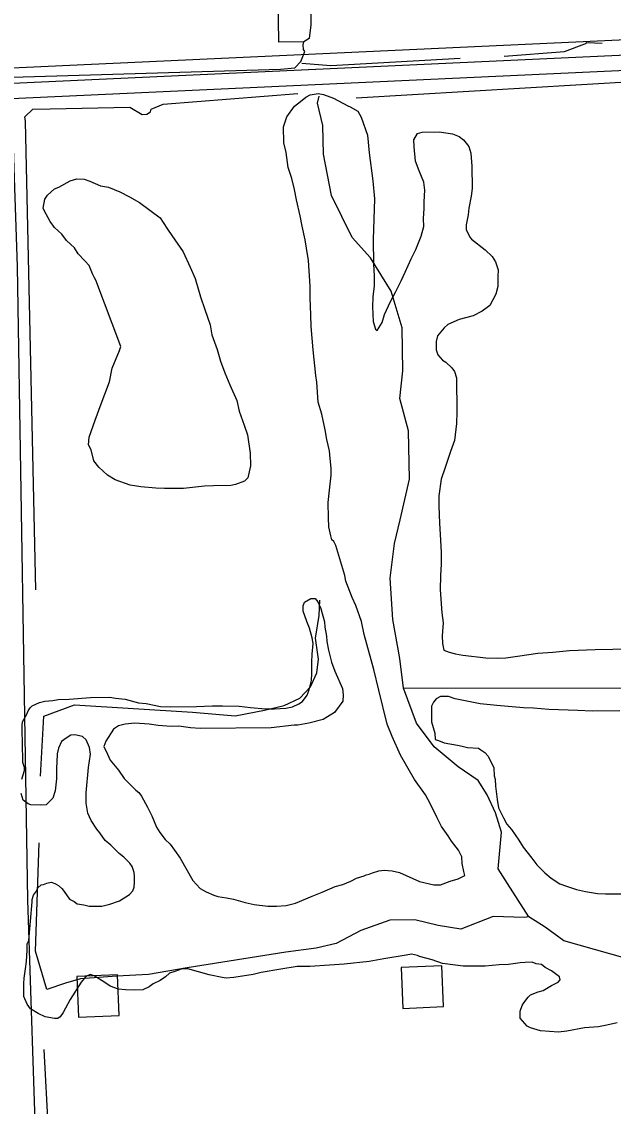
# Model space of a CAD drawing. Extents: x 3313442 to 3351311, y 721974 to 747360.
# Drawn here: x 3332378 to 3332959, y 742661 to 743725 of the extents above; entities that cross this region are included whole.
import ezdxf

# ---------------------------------------------------------------- set-up
doc = ezdxf.new("R2010")
doc.units = 0
for name, color, linetype in [('V-BLDG-OTLN', 7, 'Continuous'), ('V-ROAD-CNTR', 7, 'Continuous'), ('V-SITE-VEGE', 7, 'Continuous'), ('V-TOPO-SHOR', 7, 'Continuous')]:
    doc.layers.add(name, color=color, linetype=linetype)

msp = doc.modelspace()

# ---------------------------------------------------------------- linework, layer by layer
at = {"layer": 'V-BLDG-OTLN'}
for points in [[(3332752.5, 742757.4), (3332792.5, 742759.1), (3332790.9, 742799), (3332750.9, 742797.4)], [(3332434.2, 742748.7), (3332474.2, 742750.4), (3332472.5, 742790.4), (3332432.6, 742788.7)]]:
    msp.add_lwpolyline(points, close=True, dxfattribs=at)
at = {"layer": 'V-ROAD-CNTR'}
for points in [[(3333462, 743729.9), (3332269.1, 743675.1), (3330955, 743614.1)], [(3333666.8, 743724.3), (3332269.8, 743660.1), (3330955.7, 743599.1)], [(3333667.5, 743709.3), (3332368.5, 743649.6)], [(3332368.5, 743649.6), (3332373.8, 743485), (3332384.2, 742863.7), (3332392.9, 742597.1)]]:
    msp.add_lwpolyline(points, dxfattribs=at)
at = {"layer": 'V-SITE-VEGE'}
for points in [[(3332680, 743229.7), (3332679.5, 743238.6), (3332679.3, 743253.6), (3332680.6, 743265.8), (3332682.4, 743280.3), (3332682.3, 743287.3), (3332681.3, 743296.7), (3332680.8, 743304.2), (3332677.9, 743315.4), (3332676.4, 743324.8), (3332673, 743340.2), (3332669.6, 743351.9), (3332668.1, 743371.5), (3332667.1, 743378.1), (3332664.5, 743403.4), (3332662.5, 743426.3), (3332662.4, 743437.6), (3332661.8, 743454.4), (3332661.7, 743465.7), (3332660.1, 743491), (3332658.1, 743503.1), (3332656.6, 743511.1), (3332653.7, 743524.6), (3332651.8, 743534.9), (3332648.4, 743550.4), (3332646.4, 743560.7), (3332643.5, 743571.4), (3332640.1, 743582.2), (3332638.2, 743596.7), (3332635.7, 743606.5), (3332635.6, 743621.9), (3332638.8, 743631.8), (3332646.2, 743642.2), (3332652.3, 743646.9), (3332657.4, 743651.2), (3332661.6, 743653.5), (3332669.6, 743654.6), (3332674.7, 743653.7), (3332684.6, 743650), (3332698.7, 743642.6), (3332701, 743641.7), (3332708.6, 743637.5), (3332711.9, 743631.5), (3332718.1, 743613.7), (3332719.7, 743596.4), (3332723.2, 743569.2), (3332724.7, 743551.4), (3332723.6, 743511.6), (3332723.8, 743487.7), (3332724.4, 743475.5), (3332724.5, 743466.2), (3332723.2, 743455.4), (3332722.8, 743445.5), (3332723.4, 743431), (3332725.8, 743423.5), (3332727.6, 743422.2), (3332732.3, 743430.2), (3332734.5, 743438.1), (3332740.5, 743450.8), (3332745.6, 743459.8), (3332751.1, 743471.1), (3332754.8, 743479.5), (3332760.8, 743492.7), (3332765.4, 743501.6), (3332770.5, 743514.8), (3332773.2, 743524.2), (3332773.1, 743532.2), (3332773.5, 743542), (3332773.5, 743548.6), (3332774.3, 743559.8), (3332773.3, 743567.8), (3332768.6, 743579), (3332765.2, 743588.3), (3332763.7, 743602.4), (3332763.6, 743609.4), (3332766.9, 743615.5), (3332771.5, 743616.9), (3332788.4, 743617.1), (3332801.5, 743615.3), (3332808.1, 743612.6), (3332812.3, 743609.3), (3332817.6, 743602.8), (3332819.5, 743596.3), (3332820.5, 743583.6), (3332820.7, 743561.6), (3332819.8, 743554.1), (3332817.6, 743542.4), (3332816.7, 743535.8), (3332814.9, 743525.9), (3332814.9, 743521.2), (3332818.3, 743513.8), (3332820.2, 743511.9), (3332833.4, 743501.3), (3332840.4, 743494.7), (3332843.8, 743489.6), (3332846.2, 743481.7), (3332845.8, 743475.1), (3332845.8, 743465.3), (3332844, 743457.8), (3332838, 743446.9), (3332830.6, 743441.3)], [(3332830.6, 743441.3), (3332821.7, 743436.5), (3332808.1, 743433.1), (3332796.9, 743428.3), (3332793.2, 743425), (3332786.7, 743417), (3332785.4, 743411.4), (3332785.4, 743403.4), (3332786.9, 743398.3), (3332791.6, 743393.2), (3332794.9, 743391.3), (3332800.6, 743385.7), (3332803.4, 743382), (3332805.3, 743375.9), (3332805.6, 743342.2), (3332805.2, 743330.9), (3332803.5, 743314.5), (3332799.3, 743303.7), (3332794.3, 743287.8), (3332790.2, 743276.5), (3332788, 743260.1)], [(3332788, 743260.1), (3332788.1, 743249.8), (3332788.7, 743233.4), (3332789.2, 743222.1), (3332790.3, 743204.8), (3332790.4, 743193.1), (3332789.5, 743181.8), (3332789.2, 743167.8), (3332790.8, 743145.3), (3332792.3, 743135.5), (3332791.4, 743122.8), (3332791.5, 743115.3), (3332792.9, 743108.8), (3332798.1, 743106.9), (3332804.2, 743105.1), (3332811.7, 743103.8), (3332834.2, 743101.1), (3332845.5, 743100.8), (3332853.9, 743101.3), (3332865.1, 743102.8), (3332885.3, 743105.8), (3332899.8, 743106.8), (3332916.2, 743108.4), (3332941.5, 743109.5), (3332958.8, 743109.6), (3332983.2, 743110.3)], [(3332678.1, 743117.2), (3332679.6, 743108.8), (3332682.5, 743097.1), (3332685.8, 743088.2), (3332693.5, 743071), (3332694, 743064.9), (3332693.6, 743058.8), (3332685.7, 743047.5), (3332678.7, 743043.2), (3332674.5, 743040.8), (3332660.5, 743037), (3332649.7, 743035), (3332646, 743035), (3332623.5, 743032.4), (3332553.7, 743031.9), (3332544.3, 743032.7), (3332532.6, 743034.1), (3332525.1, 743034), (3332512.4, 743034.8), (3332503.5, 743036.2), (3332489.4, 743037), (3332480.1, 743036), (3332473.5, 743034.5), (3332468.4, 743031.2), (3332461, 743019.4), (3332459.2, 743014.3), (3332462.5, 743006.8), (3332465.4, 743000.7), (3332473.4, 742990.9), (3332479.1, 742983), (3332490.4, 742971.4), (3332493.3, 742969.1), (3332496.1, 742965.4), (3332501.8, 742954.6), (3332506.1, 742946.2), (3332510.9, 742935), (3332514.2, 742929.9), (3332519.4, 742922.9), (3332524.1, 742918.3), (3332528.4, 742912.7), (3332534.1, 742904.7), (3332546.4, 742882.8), (3332553.5, 742874.9), (3332559.7, 742871.7), (3332567.2, 742868.5), (3332570.9, 742867.1), (3332579.4, 742865.8), (3332586.4, 742864.4), (3332597.7, 742861.2), (3332606.6, 742859.4), (3332620.2, 742857.7), (3332628.6, 742857.7), (3332638, 742858.3), (3332647.4, 742860.7), (3332663.7, 742867.4), (3332673.5, 742871.2), (3332686.1, 742876.9), (3332693.6, 742878.9), (3332701.5, 742882.2), (3332707.1, 742885.1), (3332714.6, 742887.5), (3332716.5, 742888.4), (3332719.7, 742888.9), (3332723, 742890.3), (3332729.1, 742892.3), (3332734.2, 742892.8), (3332742.2, 742892.4), (3332749.3, 742890.5), (3332769, 742881.8), (3332783.1, 742878.6), (3332789.6, 742878.7), (3332799, 742882), (3332806.9, 742884.5), (3332813.5, 742887.8), (3332812.5, 742891.5), (3332811, 742899.5), (3332810.5, 742906), (3332807.2, 742912.6), (3332800.5, 742921.4), (3332797.2, 742926.5), (3332790.6, 742935.9), (3332786.3, 742944.3), (3332779.6, 742958.3), (3332774.9, 742966.7), (3332764, 742982), (3332750.2, 743005.8), (3332742.1, 743024), (3332737.3, 743036.2), (3332729.1, 743069.4), (3332724.2, 743089.9), (3332714.6, 743124.1), (3332712.1, 743136.7), (3332706.4, 743152.6), (3332703, 743160.5), (3332696.8, 743176.4), (3332695.8, 743182), (3332686.7, 743211.5), (3332684.8, 743215.2), (3332682.9, 743217.1), (3332681.9, 743220.8), (3332680, 743229.7)], [(3332378.4, 742982.2), (3332381.1, 742990.7), (3332381.1, 742993.5), (3332379.6, 742998.6), (3332379.6, 743004.2), (3332379.1, 743012.7), (3332378.9, 743034.7), (3332379.3, 743038.4), (3332383.5, 743046), (3332384.9, 743049.3), (3332386.7, 743052.1), (3332388.6, 743054), (3332396, 743057.3), (3332401.2, 743058.8), (3332409.1, 743059.3), (3332414.3, 743060.3), (3332425.1, 743060.8), (3332446.1, 743062.4), (3332464.9, 743062.6), (3332470.5, 743061.7), (3332479.9, 743060.8), (3332493, 743057.2), (3332500.5, 743056.3), (3332514.6, 743053.6), (3332524.5, 743053.2), (3332550.2, 743053.4), (3332565.7, 743054), (3332575.5, 743054.1), (3332591.9, 743053.7), (3332603.2, 743052.4), (3332617.7, 743051.1), (3332626.6, 743051.2), (3332637.9, 743051.8), (3332644.4, 743053.2), (3332650.5, 743056.1), (3332654.2, 743058.5), (3332658.8, 743064.6), (3332660.7, 743069.8), (3332662.9, 743079.1), (3332663.3, 743085.7), (3332663.3, 743096.9), (3332663.7, 743104.9), (3332664.5, 743115.2), (3332663.5, 743120.8), (3332661.1, 743130.2), (3332658.3, 743136.7), (3332654.9, 743147), (3332654.8, 743152.2), (3332656.2, 743155.9), (3332662.3, 743159.3), (3332666.5, 743159.3), (3332669.3, 743156), (3332672.2, 743149.5), (3332673.6, 743144.8), (3332674.6, 743140.1), (3332675.6, 743136.4), (3332676.1, 743131.3), (3332677.6, 743122.4), (3332678.1, 743117.2)], [(3332965.8, 743049.2), (3332938.7, 743049), (3332924.6, 743049.4), (3332896, 743050.6), (3332881, 743051.8), (3332871.2, 743052.2), (3332844.9, 743054.4), (3332828.5, 743056.1), (3332818.7, 743057.9), (3332804.1, 743061.1), (3332797.5, 743063.4), (3332789.6, 743063.3), (3332785.4, 743060.9), (3332782.6, 743057.6), (3332780.7, 743053.8), (3332780.9, 743038.4), (3332784.2, 743027.2), (3332784.3, 743021.1), (3332787.6, 743020.2), (3332793.2, 743017.9), (3332806.3, 743015.6), (3332811, 743014.7), (3332816.2, 743013.4), (3332827, 743012.5), (3332829.3, 743011.1), (3332833.1, 743008.4), (3332836.4, 743004.6), (3332842.1, 742993.4), (3332842.2, 742985.5), (3332843.2, 742982.2), (3332843.7, 742975.2), (3332845.2, 742962.1), (3332846.7, 742954.1), (3332851.4, 742944.3), (3332854.8, 742938.2), (3332859.5, 742932.7), (3332866.6, 742922.4), (3332870.9, 742915.4), (3332879.4, 742904.7), (3332884.1, 742898.2), (3332892.2, 742890.3), (3332898.3, 742885.2), (3332906.8, 742879.6), (3332913.3, 742877.3), (3332923.2, 742874.1), (3332932.1, 742871.9), (3332943.9, 742870.1), (3332951.8, 742869.7), (3332971, 742869.8)], [(3332465.1, 742859.7), (3332474.4, 742863), (3332484.2, 742869.2), (3332487.5, 742872.5), (3332488.9, 742876.3), (3332489.3, 742881), (3332489.2, 742887.1), (3332488.7, 742890.8), (3332486.8, 742896.4), (3332484.5, 742899.7), (3332478.8, 742905.7), (3332474.1, 742909.4), (3332466, 742917.3), (3332460.4, 742922), (3332455.2, 742929.4), (3332452.3, 742933.1), (3332446.6, 742941.5), (3332443.3, 742949), (3332441.8, 742958.8), (3332441.7, 742968.7), (3332443.9, 742993.5), (3332446.1, 743006.7), (3332445.1, 743013.2), (3332441.8, 743020.7), (3332438, 743023.9), (3332430.5, 743025.7), (3332426.8, 743025.2), (3332422.1, 743022.4), (3332417.4, 743019.1), (3332414.7, 743012.5), (3332413.3, 743006.9), (3332412.9, 742998.9), (3332412.5, 742993.3), (3332412.6, 742982.5), (3332411.3, 742970.8), (3332409, 742963.7), (3332402.5, 742957.1), (3332396.9, 742956.6), (3332387.5, 742957), (3332384.7, 742957.9), (3332379.9, 742961.6), (3332378, 742968.2)], [(3332887.8, 742735.2), (3332877.9, 742738.4), (3332874.6, 742739.8), (3332868, 742747.7), (3332867.9, 742754.7), (3332869.8, 742760.3), (3332871.6, 742762.7), (3332875.8, 742768.3), (3332878.1, 742770.7), (3332885.6, 742773.6), (3332890.3, 742775), (3332898.7, 742779.8), (3332905.2, 742783.1), (3332907.1, 742785.5), (3332906.6, 742788.3), (3332898.6, 742794.3), (3332892.4, 742797.5), (3332888.7, 742800.3), (3332883.5, 742801.2), (3332879.7, 742802.6), (3332872.7, 742802.5), (3332868, 742802), (3332856.3, 742800.5), (3332847.4, 742800), (3332833.4, 742798.9), (3332811.8, 742798.8), (3332804.3, 742799.6), (3332791.7, 742801.4), (3332781.3, 742805.1), (3332769.1, 742808.2), (3332767.2, 742809.2), (3332761.1, 742810.5), (3332756, 742809.5), (3332734, 742806.1), (3332719.5, 742803.2), (3332695.2, 742800.6), (3332680.6, 742799.6), (3332661.4, 742798.5), (3332648.8, 742798.4), (3332632.9, 742795.9), (3332613.7, 742792.5), (3332605.7, 742790.5), (3332586.6, 742787.6), (3332579.1, 742787), (3332575.3, 742787.5), (3332562.6, 742790.2), (3332541.5, 742796.1), (3332535.9, 742796.1), (3332528.9, 742793.7), (3332523.7, 742791.8), (3332519.6, 742788.4), (3332514.4, 742784.6), (3332507.4, 742781.3), (3332503.7, 742778.5), (3332497.2, 742775.6), (3332489.2, 742775.1), (3332480.3, 742775.5), (3332473.3, 742776.3), (3332465.3, 742779.1), (3332460.1, 742782.8), (3332449.7, 742789.3), (3332445.5, 742790.7), (3332441.3, 742788.7), (3332436.7, 742783.1), (3332426, 742766.1), (3332419.1, 742753.4), (3332416.3, 742749.2), (3332414, 742747.3), (3332410.7, 742747.3), (3332401.3, 742749.1), (3332394.7, 742752.3), (3332387.2, 742756.9), (3332383.9, 742761.6), (3332380.6, 742769), (3332380.5, 742781.7), (3332380.9, 742786.9), (3332382.2, 742796.2), (3332383.1, 742803.3), (3332383.9, 742814.5), (3332383.9, 742820.6), (3332385.3, 742823.9), (3332388.7, 742861.9), (3332388.7, 742864.2), (3332390.1, 742868.5), (3332392.8, 742872.2), (3332394.2, 742875.5), (3332397.5, 742878.4), (3332399.8, 742878.8), (3332403.1, 742880.3), (3332407.3, 742881.2), (3332411.1, 742879.9), (3332414.4, 742878), (3332417.7, 742874.8), (3332420, 742872), (3332425.2, 742864.5), (3332429.9, 742862.2), (3332432.8, 742859.9), (3332439.3, 742859), (3332444.5, 742857.6), (3332457.2, 742857.7), (3332465.1, 742859.7)], [(3332963.2, 742743.3), (3332952.9, 742740.8), (3332944.9, 742739.4), (3332930.9, 742738.3), (3332913.6, 742734.9), (3332905.6, 742733.9), (3332887.8, 742735.2)]]:
    msp.add_lwpolyline(points, dxfattribs=at)
msp.add_lwpolyline([(3332475.7, 743406.5), (3332451.3, 743471.5), (3332449.9, 743473.8), (3332448, 743478), (3332444.6, 743485.9), (3332440.4, 743490.6), (3332433.7, 743497.6), (3332430.4, 743503.2), (3332422.4, 743510.6), (3332417.7, 743516.7), (3332410.6, 743523.2), (3332406.3, 743529.2), (3332400.6, 743539.9), (3332399.6, 743542.3), (3332401, 743551.2), (3332403.8, 743555), (3332410.7, 743561.1), (3332414.9, 743563), (3332426.1, 743569.2), (3332432.7, 743571.1), (3332439.7, 743570.7), (3332445.3, 743568.9), (3332455.7, 743564.3), (3332463.7, 743562.9), (3332474.9, 743558.3), (3332484.4, 743553.3), (3332494.2, 743547.7), (3332514.5, 743532.9), (3332517.4, 743528.2), (3332521.6, 743521.7), (3332525.9, 743515.6), (3332536.8, 743499.3), (3332543.9, 743484.4), (3332548.7, 743473.2), (3332554, 743455.4), (3332558.3, 743442.8), (3332563.6, 743427.9), (3332565.1, 743418), (3332570.4, 743403.6), (3332573.7, 743392.3), (3332578, 743380.7), (3332582.8, 743369), (3332589.5, 743353.6), (3332591.9, 743343.3), (3332596.7, 743329.3), (3332600.1, 743319.9), (3332602.6, 743302.1), (3332603.1, 743289.5), (3332600.4, 743277.8), (3332597.2, 743274.5), (3332588.3, 743271.1), (3332583.6, 743270.1), (3332566.8, 743270), (3332557.9, 743269.5), (3332537.3, 743267.4), (3332518.5, 743267.3), (3332510.1, 743267.7), (3332495.5, 743269), (3332484.8, 743270.7), (3332470.2, 743275.8), (3332462.7, 743280.4), (3332454.2, 743288.3), (3332449.4, 743294.4), (3332446.5, 743305.1), (3332444.1, 743310.2), (3332444.6, 743317.7), (3332450.5, 743334.2), (3332456.5, 743350.2), (3332464.7, 743371.8), (3332467.4, 743385.4), (3332474.3, 743402.8)], close=True, dxfattribs=at)
at = {"layer": 'V-TOPO-SHOR'}
for p, q in [((3332706.8, 743650.6), (3333213.4, 743680.4)), ((3332400, 742716.9), (3332405.5, 742616.3))]:
    msp.add_line(p, q, dxfattribs=at)
for points in [[(3332662.6, 743801.5), (3332662.4, 743722.1), (3332660.8, 743708.7), (3332655.4, 743705.4), (3332630.9, 743705), (3332629.2, 743815.4)], [(3332313.9, 743669.1), (3332632.4, 743678.7), (3332646.5, 743680), (3332652.5, 743686.2), (3332656.3, 743696), (3332655.2, 743697.8), (3332654.8, 743702.5), (3332655.4, 743705.4), (3332655.4, 743705.4)], [(3332852.3, 743691.4), (3332911.5, 743695.9), (3332931.5, 743703.5), (3332933.3, 743704.6), (3332948.5, 743704.1)], [(3332653.6, 743684.4), (3332682.1, 743682.3), (3332809.1, 743689.3)], [(3332392.3, 743167.9), (3332382, 743627.2), (3332381.6, 743631.9), (3332389.4, 743639.2), (3332406.4, 743639.8), (3332484.6, 743641.4), (3332496.7, 743634), (3332501.4, 743634.4), (3332504.9, 743636.6), (3332505.6, 743639.5), (3332517.4, 743644.4), (3332649.7, 743654.7)], [(3332876.5, 742847), (3332855.3, 742879.9), (3332846.4, 742894.2), (3332849.6, 742930.2), (3332843.5, 742949.1), (3332835.4, 742966.7), (3332826.5, 742981), (3332806.9, 742994.4), (3332783.5, 743013.8), (3332766.2, 743037.1), (3332753.3, 743071.6), (3332749.6, 743100.4), (3332742.8, 743138.7), (3332740.1, 743179.5), (3332744.5, 743213.4), (3332749.9, 743236.6), (3332759.2, 743276.4), (3332758.1, 743323.9), (3332749.8, 743355.5), (3332752.7, 743382.8), (3332752, 743424.9), (3332741.1, 743460.7), (3332720.8, 743493.4), (3332702.8, 743513.4), (3332682.7, 743554.8), (3332674.7, 743595.1), (3332674.2, 743623.2), (3332668.9, 743645.4), (3332670.5, 743652)], [(3332753.3, 743071.6), (3333164.1, 743071.7), (3333180.9, 743076.5), (3333188.1, 743092.3), (3333188.5, 743123.7), (3333189.6, 743158.4), (3333162.4, 743640.2)], [(3332396.9, 742985), (3332400, 743043.9), (3332430.1, 743055.2), (3332546.1, 743048), (3332588, 743044.3), (3332616.8, 743049.8), (3332636.2, 743054.4), (3332651.6, 743061.5), (3332661.9, 743072.8), (3332668.2, 743086.6), (3332669.8, 743100), (3332667, 743120.5), (3332670.6, 743142.6), (3332671.1, 743157.8)], [(3332403, 742775.8), (3332392, 742813.5), (3332395.4, 742919.7)], [(3332970.9, 742806.6), (3332910.8, 742823.7), (3332892.5, 742837.1), (3332876.5, 742847), (3332871.8, 742846.5), (3332841.5, 742847.5), (3332809.6, 742835.1), (3332787.5, 742838.7), (3332764.3, 742844.2), (3332739.8, 742843.8), (3332711.4, 742833.6), (3332687.1, 742821), (3332667.7, 742816.3), (3332637.8, 742812.6), (3332540.9, 742797.1), (3332502.8, 742790.7), (3332471.8, 742788.8), (3332436.1, 742786.4), (3332421.3, 742782.2), (3332403, 742775.8)]]:
    msp.add_lwpolyline(points, dxfattribs=at)

doc.saveas('drawing.dxf')
